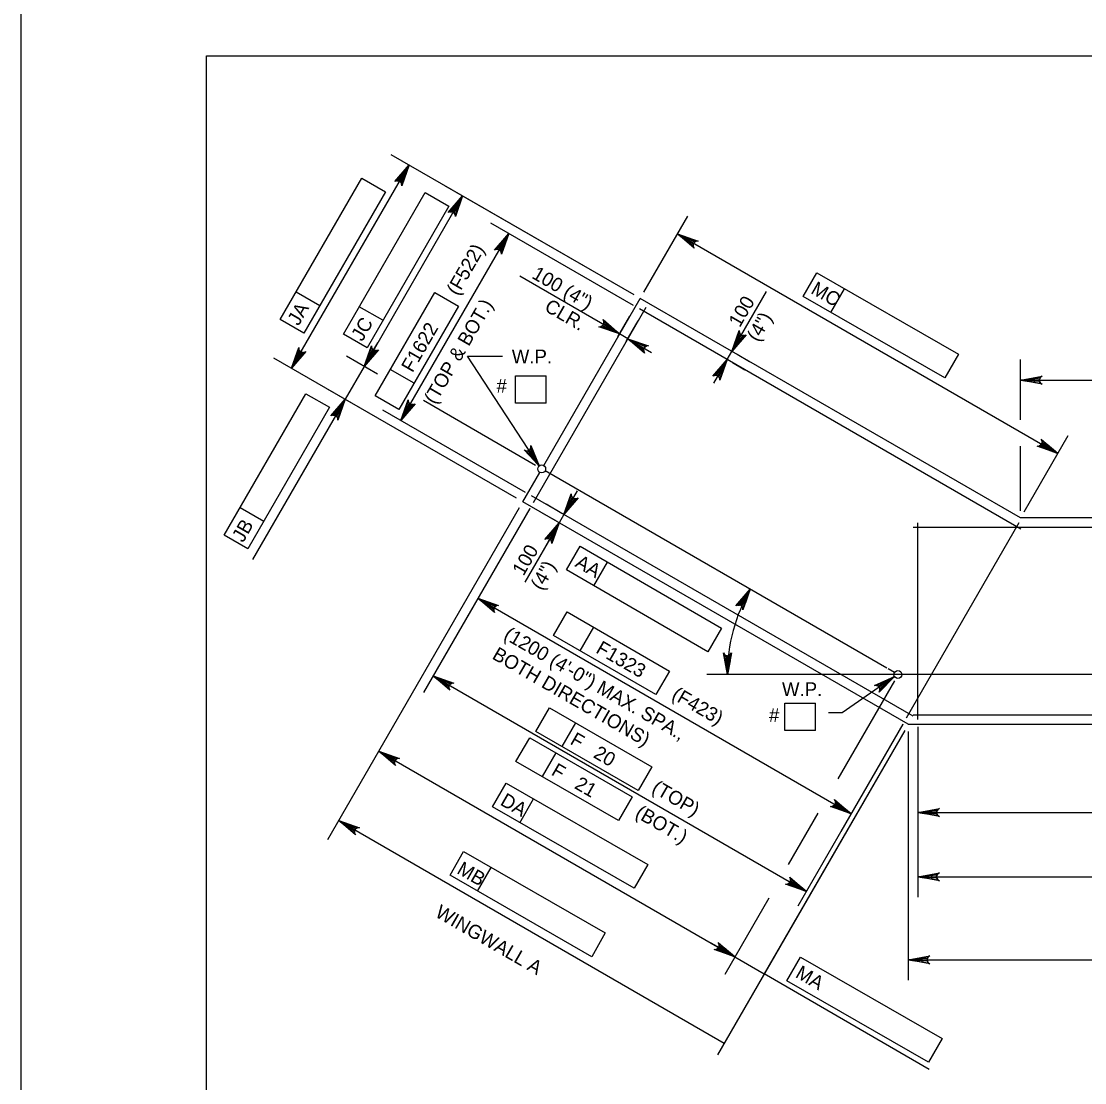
# Model space of a CAD drawing. Extents: x 634540 to 640306, y 296059 to 300275.
# Drawn here: x 638435.5 to 638665.2, y 296416.6 to 296646 of the extents above; entities that cross this region are included whole.
import ezdxf

# ---------------------------------------------------------------- set-up
doc = ezdxf.new("R2010")
doc.units = 0
for name, color, linetype in [('10', 7, 'Continuous'), ('2', 7, 'Continuous'), ('3', 7, 'Continuous'), ('4', 7, 'Continuous'), ('6', 7, 'Continuous'), ('PLT-BNDY', 7, 'Continuous')]:
    doc.layers.add(name, color=color, linetype=linetype)

msp = doc.modelspace()

# ---------------------------------------------------------------- linework, layer by layer
at = {"layer": '10'}
for p, q in [((638548.32, 296549.96), (638569.17, 296586.07)), ((638651.34, 296538.63), (638569.17, 296586.07)), ((638543.79, 296542.12), (638547.47, 296548.48)), ((638622.48, 296506.16), (638548.63, 296548.8)), ((638627.08, 296494.03), (638543.79, 296542.12)), ((638787.45, 296538.63), (638651.34, 296538.63)), ((638624.1, 296505.22), (638622.7, 296506.03)), ((638736.55, 296504.79), (638621.59, 296504.79)), ((638627.08, 296494.03), (638846.76, 296494.03))]:
    msp.add_line(p, q, dxfattribs=at)
at = {"layer": '2'}
for p, q in [((638475.46, 296074.46), (638475.46, 296638.46)), ((638475.46, 296638.46), (639261.46, 296638.46))]:
    msp.add_line(p, q, dxfattribs=at)
at = {"layer": '3'}
for points in [[(638530.8, 296608.22), (638529.23, 296603.75), (638529.19, 296604.18), (638529.01, 296604.5), (638528.77, 296604.7), (638528.47, 296604.81), (638528.11, 296604.81), (638527.71, 296604.62), (638530.8, 296608.22), (638528.11, 296604.81), (638528.47, 296604.81), (638530.8, 296608.22), (638528.77, 296604.7), (638529.01, 296604.5), (638530.8, 296608.22), (638529.19, 296604.18)], [(638493.84, 296570.96), (638495.41, 296575.43), (638495.43, 296575.21), (638495.45, 296574.99), (638495.54, 296574.84), (638495.63, 296574.68), (638495.75, 296574.58), (638495.87, 296574.47), (638496.02, 296574.42), (638496.17, 296574.36), (638496.35, 296574.37), (638496.53, 296574.37), (638496.73, 296574.46), (638496.93, 296574.56), (638493.84, 296570.96), (638496.73, 296574.46), (638496.53, 296574.37), (638493.84, 296570.96), (638496.35, 296574.37), (638496.17, 296574.36), (638493.84, 296570.96), (638496.02, 296574.42), (638495.87, 296574.47), (638493.84, 296570.96), (638495.75, 296574.58), (638495.63, 296574.68), (638493.84, 296570.96), (638495.54, 296574.84), (638495.45, 296574.99), (638493.84, 296570.96), (638495.43, 296575.21)], [(638614.74, 296474.7), (638610.27, 296476.28), (638610.49, 296476.3), (638610.71, 296476.31), (638610.86, 296476.4), (638611.02, 296476.49), (638611.12, 296476.61), (638611.23, 296476.73), (638611.28, 296476.88), (638611.33, 296477.03), (638611.33, 296477.21), (638611.33, 296477.4), (638611.24, 296477.59), (638611.14, 296477.79), (638614.74, 296474.7), (638611.24, 296477.59), (638611.33, 296477.4), (638614.74, 296474.7), (638611.33, 296477.21), (638611.33, 296477.03), (638614.74, 296474.7), (638611.28, 296476.88), (638611.23, 296476.73), (638614.74, 296474.7), (638611.12, 296476.61), (638611.02, 296476.49), (638614.74, 296474.7), (638610.86, 296476.4), (638610.71, 296476.31), (638614.74, 296474.7), (638610.49, 296476.3)]]:
    msp.add_lwpolyline(points, dxfattribs=at)
at = {"layer": '4'}
for p, q in [((638567.83, 296586.84), (638515.38, 296617.12)), ((638493.84, 296570.96), (638519.22, 296614.91)), ((638491.41, 296581.49), (638509.06, 296612.06)), ((638509.06, 296612.06), (638514.17, 296609.11)), ((638567.83, 296586.84), (638526.96, 296610.43)), ((638514.17, 296609.11), (638496.52, 296578.53)), ((638505.04, 296578.35), (638522.69, 296608.92)), ((638530.8, 296608.22), (638509.52, 296571.37)), ((638522.69, 296608.92), (638527.8, 296605.97)), ((638527.8, 296605.97), (638510.15, 296575.4)), ((638569.94, 296587.4), (638579.43, 296603.86)), ((638567.7, 296584.55), (638536.92, 296602.32)), ((638517.43, 296559.7), (638540.76, 296600.1)), ((638577.22, 296600.02), (638659.39, 296552.58)), ((638604.4, 296586.46), (638607.34, 296591.58)), ((638607.34, 296591.58), (638637.95, 296574)), ((638564.73, 296578.39), (638543.17, 296590.84)), ((638499.94, 296584.46), (638494.83, 296587.41)), ((638511.89, 296565.01), (638524.78, 296587.33)), ((638524.78, 296587.33), (638529.89, 296584.38)), ((638588.98, 296574.63), (638596.43, 296587.55)), ((638635.01, 296568.88), (638604.4, 296586.46)), ((638610.34, 296583.05), (638613.28, 296588.17)), ((638513.58, 296581.33), (638508.46, 296584.28)), ((638529.89, 296584.38), (638517, 296562.06)), ((638564.37, 296577.76), (638566.95, 296582.23)), ((638496.52, 296578.53), (638491.41, 296581.49)), ((638566.14, 296576.73), (638568.72, 296581.2)), ((638590.45, 296577.19), (638591.93, 296579.75)), ((638510.15, 296575.4), (638505.04, 296578.35)), ((638566.51, 296577.36), (638564.73, 296578.39)), ((638566.51, 296577.36), (638571.62, 296574.41)), ((638511, 296573.93), (638512.48, 296576.49)), ((638542.46, 296542.89), (638490, 296573.17)), ((638512.43, 296569.69), (638505.69, 296573.59)), ((638531.87, 296573.61), (638539.42, 296573.61)), ((638547.37, 296549.9), (638531.87, 296573.61)), ((638587.95, 296572.86), (638585, 296567.74)), ((638587.95, 296572.86), (638588.98, 296574.63)), ((638590.1, 296573.99), (638592.81, 296572.42)), ((638637.95, 296574), (638635.01, 296568.88)), ((638651.34, 296559.81), (638651.34, 296572.84)), ((638509.53, 296571.37), (638505.42, 296564.27)), ((638520.3, 296567.76), (638515.18, 296570.72)), ((638589.08, 296572.21), (638591.79, 296570.64)), ((638542.26, 296569.31), (638548.85, 296569.31)), ((638542.26, 296563.4), (638542.26, 296569.31)), ((638548.85, 296563.4), (638548.85, 296569.31)), ((638651.34, 296568.41), (638825.59, 296568.41)), ((638514.39, 296559.09), (638501.59, 296566.48)), ((638479.29, 296534.91), (638496.94, 296565.48)), ((638505.42, 296564.27), (638485.42, 296529.62)), ((638496.94, 296565.48), (638502.06, 296562.53)), ((638517, 296562.06), (638511.89, 296565.01)), ((638546.56, 296549.99), (638522.34, 296563.98)), ((638502.06, 296562.53), (638484.4, 296531.96)), ((638503.95, 296561.71), (638502.47, 296559.15)), ((638544.37, 296544.15), (638513.6, 296561.92)), ((638548.85, 296563.4), (638542.26, 296563.4)), ((638652.11, 296539.96), (638661.61, 296556.41)), ((638651.34, 296540.17), (638651.34, 296554.13)), ((638552.66, 296539.37), (638555.61, 296544.48)), ((638487.83, 296537.89), (638482.71, 296540.84)), ((638543.02, 296540.79), (638501.61, 296469.05)), ((638545.31, 296540.65), (638522.38, 296500.93)), ((638545.31, 296540.65), (638531.9, 296517.42)), ((638552.22, 296539.62), (638548.82, 296541.58)), ((638551.2, 296537.84), (638547.79, 296539.8)), ((638552.66, 296539.36), (638551.63, 296537.59)), ((638551.63, 296537.59), (638544.21, 296524.74)), ((638484.4, 296531.96), (638479.29, 296534.91)), ((638550.16, 296535.03), (638548.68, 296532.47)), ((638553.22, 296527.41), (638556.17, 296532.52)), ((638556.17, 296532.52), (638586.73, 296514.84)), ((638559.14, 296523.98), (638562.1, 296529.09)), ((638583.77, 296509.73), (638553.22, 296527.41)), ((638534.11, 296521.26), (638614.74, 296474.7)), ((638550.46, 296513.21), (638553.41, 296518.32)), ((638553.41, 296518.32), (638575.53, 296505.55)), ((638572.57, 296500.44), (638550.46, 296513.21)), ((638556.17, 296509.91), (638559.12, 296515.03)), ((638586.73, 296514.84), (638583.77, 296509.73)), ((638524.44, 296504.49), (638605.06, 296457.94)), ((638575.53, 296505.55), (638572.57, 296500.44)), ((638623.3, 296504.79), (638583.57, 296504.79)), ((638624.12, 296504.35), (638612.83, 296496.49)), ((638624.07, 296503.46), (638611.84, 296482.27)), ((638546.59, 296492.51), (638549.55, 296497.62)), ((638549.55, 296497.62), (638571.66, 296484.85)), ((638600.44, 296498.58), (638607.03, 296498.58)), ((638600.44, 296492.67), (638600.44, 296498.58)), ((638607.03, 296492.67), (638607.03, 296498.58)), ((638612.83, 296496.49), (638609.88, 296496.49)), ((638568.71, 296479.74), (638546.59, 296492.51)), ((638552.31, 296489.21), (638555.26, 296494.32)), ((638626.31, 296492.7), (638585.86, 296422.62)), ((638626.31, 296492.7), (638595.98, 296440.15)), ((638607.03, 296492.67), (638600.44, 296492.67)), ((638625.94, 296494.1), (638603.22, 296454.74)), ((638625.94, 296494.1), (638612.53, 296470.87)), ((638627.08, 296492.49), (638627.08, 296438.72)), ((638629.13, 296493.51), (638629.13, 296456.66)), ((638629.13, 296493.51), (638629.13, 296470.53)), ((638542.33, 296486.03), (638545.29, 296491.14)), ((638545.29, 296491.14), (638567.4, 296478.37)), ((638512.68, 296488.24), (638589.63, 296443.81)), ((638548.04, 296482.73), (638550.99, 296487.85)), ((638564.45, 296473.26), (638542.33, 296486.03)), ((638571.66, 296484.85), (638568.71, 296479.74)), ((638537.25, 296476.19), (638540.2, 296481.31)), ((638540.2, 296481.31), (638570.81, 296463.73)), ((638567.87, 296458.6), (638537.25, 296476.19)), ((638543.19, 296472.78), (638546.13, 296477.9)), ((638567.4, 296478.37), (638564.45, 296473.26)), ((638607.54, 296474.83), (638601.16, 296463.77)), ((638629.13, 296474.96), (638844.71, 296474.96)), ((638504.03, 296473.25), (638587.32, 296425.16)), ((638528.08, 296461.4), (638531.02, 296466.52)), ((638531.02, 296466.52), (638561.63, 296448.94)), ((638534.02, 296457.99), (638536.96, 296463.11)), ((638570.81, 296463.73), (638567.87, 296458.6)), ((638558.69, 296443.82), (638528.08, 296461.4)), ((638629.13, 296461.09), (638844.71, 296461.09)), ((638596.96, 296456.49), (638587.42, 296439.98)), ((638561.63, 296448.94), (638558.69, 296443.82)), ((638587.08, 296445.29), (638584.52, 296446.76)), ((638589.63, 296443.81), (638595.98, 296440.15)), ((638600.87, 296438.63), (638603.81, 296443.75)), ((638603.81, 296443.75), (638634.42, 296426.16)), ((638627.08, 296443.15), (638846.76, 296443.15)), ((638595.98, 296440.16), (638631.56, 296419.52)), ((638631.48, 296421.04), (638600.87, 296438.63)), ((638634.42, 296426.16), (638631.48, 296421.04))]:
    msp.add_line(p, q, dxfattribs=at)
for points in [[(638519.22, 296614.91), (638517.65, 296610.43), (638517.61, 296610.87), (638517.43, 296611.19), (638517.19, 296611.39), (638516.89, 296611.5), (638516.53, 296611.5), (638516.13, 296611.31), (638519.22, 296614.91), (638516.53, 296611.5), (638516.89, 296611.5), (638519.22, 296614.91), (638517.19, 296611.39), (638517.43, 296611.19), (638519.22, 296614.91), (638517.61, 296610.87)], [(638540.76, 296600.1), (638539.19, 296595.63), (638539.15, 296596.07), (638538.97, 296596.38), (638538.73, 296596.58), (638538.43, 296596.69), (638538.07, 296596.69), (638537.67, 296596.5), (638540.76, 296600.1), (638538.07, 296596.69), (638538.43, 296596.69), (638540.76, 296600.1), (638538.73, 296596.58), (638538.97, 296596.38), (638540.76, 296600.1), (638539.15, 296596.07)], [(638577.22, 296600.02), (638581.69, 296598.44), (638581.26, 296598.41), (638580.94, 296598.23), (638580.74, 296597.99), (638580.63, 296597.69), (638580.63, 296597.33), (638580.82, 296596.93), (638577.22, 296600.02), (638580.63, 296597.33), (638580.63, 296597.69), (638577.22, 296600.02), (638580.74, 296597.99), (638580.94, 296598.23), (638577.22, 296600.02), (638581.26, 296598.41)], [(638564.73, 296578.39), (638560.26, 296579.96), (638560.69, 296580), (638561.01, 296580.18), (638561.21, 296580.42), (638561.32, 296580.72), (638561.32, 296581.08), (638561.13, 296581.48), (638564.73, 296578.39), (638561.32, 296581.08), (638561.32, 296580.72), (638564.73, 296578.39), (638561.21, 296580.42), (638561.01, 296580.18), (638564.73, 296578.39), (638560.69, 296580)], [(638566.51, 296577.36), (638570.98, 296575.79), (638570.54, 296575.75), (638570.23, 296575.57), (638570.02, 296575.33), (638569.91, 296575.03), (638569.92, 296574.67), (638570.1, 296574.27), (638566.51, 296577.36), (638569.92, 296574.67), (638569.91, 296575.03), (638566.51, 296577.36), (638570.02, 296575.33), (638570.23, 296575.57), (638566.51, 296577.36), (638570.54, 296575.75)], [(638588.98, 296574.63), (638590.55, 296579.11), (638590.59, 296578.67), (638590.77, 296578.35), (638591.01, 296578.15), (638591.31, 296578.04), (638591.67, 296578.05), (638592.07, 296578.23), (638588.98, 296574.63), (638591.67, 296578.05), (638591.31, 296578.04), (638588.98, 296574.63), (638591.01, 296578.15), (638590.77, 296578.35), (638588.98, 296574.63), (638590.59, 296578.67)], [(638509.52, 296571.37), (638511.1, 296575.85), (638511.13, 296575.41), (638511.31, 296575.09), (638511.56, 296574.89), (638511.85, 296574.78), (638512.22, 296574.79), (638512.61, 296574.97), (638509.52, 296571.37), (638512.22, 296574.79), (638511.85, 296574.78), (638509.52, 296571.37), (638511.56, 296574.89), (638511.31, 296575.09), (638509.52, 296571.37), (638511.13, 296575.41)], [(638587.95, 296572.86), (638586.38, 296568.38), (638586.34, 296568.82), (638586.16, 296569.14), (638585.92, 296569.34), (638585.62, 296569.45), (638585.26, 296569.44), (638584.86, 296569.26), (638587.95, 296572.86), (638585.26, 296569.44), (638585.62, 296569.45), (638587.95, 296572.86), (638585.92, 296569.34), (638586.16, 296569.14), (638587.95, 296572.86), (638586.34, 296568.82)], [(638651.34, 296568.41), (638656, 296569.28), (638655.64, 296569.03), (638655.45, 296568.72), (638655.4, 296568.41), (638655.45, 296568.09), (638655.64, 296567.78), (638656, 296567.53), (638651.34, 296568.41), (638655.64, 296567.78), (638655.45, 296568.09), (638651.34, 296568.41), (638655.4, 296568.41), (638655.45, 296568.72), (638651.34, 296568.41), (638655.64, 296569.03)], [(638505.42, 296564.27), (638503.85, 296559.79), (638503.82, 296560.23), (638503.64, 296560.55), (638503.39, 296560.75), (638503.09, 296560.86), (638502.73, 296560.86), (638502.34, 296560.67), (638505.42, 296564.27), (638502.73, 296560.86), (638503.09, 296560.86), (638505.42, 296564.27), (638503.39, 296560.75), (638503.64, 296560.55), (638505.42, 296564.27), (638503.82, 296560.23)], [(638517.43, 296559.7), (638519.01, 296564.17), (638519.04, 296563.74), (638519.22, 296563.42), (638519.46, 296563.22), (638519.76, 296563.11), (638520.12, 296563.11), (638520.52, 296563.3), (638517.43, 296559.7), (638520.12, 296563.11), (638519.76, 296563.11), (638517.43, 296559.7), (638519.46, 296563.22), (638519.22, 296563.42), (638517.43, 296559.7), (638519.04, 296563.74)], [(638547.37, 296549.9), (638544.09, 296553.32), (638544.5, 296553.16), (638544.86, 296553.17), (638545.15, 296553.3), (638545.38, 296553.51), (638545.54, 296553.84), (638545.56, 296554.28), (638547.37, 296549.9), (638545.54, 296553.84), (638545.38, 296553.51), (638547.37, 296549.9), (638545.15, 296553.3), (638544.86, 296553.17), (638547.37, 296549.9), (638544.5, 296553.16)], [(638659.39, 296552.58), (638654.92, 296554.15), (638655.35, 296554.18), (638655.67, 296554.36), (638655.87, 296554.61), (638655.98, 296554.91), (638655.98, 296555.27), (638655.79, 296555.66), (638659.39, 296552.58), (638655.98, 296555.27), (638655.98, 296554.91), (638659.39, 296552.58), (638655.87, 296554.61), (638655.67, 296554.36), (638659.39, 296552.58), (638655.35, 296554.18)], [(638552.66, 296539.37), (638554.23, 296543.84), (638554.27, 296543.4), (638554.45, 296543.09), (638554.69, 296542.88), (638554.98, 296542.78), (638555.35, 296542.78), (638555.74, 296542.96), (638552.66, 296539.37), (638555.35, 296542.78), (638554.98, 296542.78), (638552.66, 296539.37), (638554.69, 296542.88), (638554.45, 296543.09), (638552.66, 296539.37), (638554.27, 296543.4)], [(638551.63, 296537.59), (638550.06, 296533.12), (638550.02, 296533.55), (638549.84, 296533.87), (638549.6, 296534.07), (638549.3, 296534.18), (638548.94, 296534.18), (638548.54, 296533.99), (638551.63, 296537.59), (638548.94, 296534.18), (638549.3, 296534.18), (638551.63, 296537.59), (638549.6, 296534.07), (638549.84, 296533.87), (638551.63, 296537.59), (638550.02, 296533.55)], [(638592.94, 296523.21), (638591.37, 296518.74), (638591.33, 296519.17), (638591.15, 296519.49), (638590.91, 296519.69), (638590.61, 296519.8), (638590.25, 296519.8), (638589.85, 296519.61), (638592.94, 296523.21), (638590.25, 296519.8), (638590.61, 296519.8), (638592.94, 296523.21), (638590.91, 296519.69), (638591.15, 296519.49), (638592.94, 296523.21), (638591.33, 296519.17)], [(638534.11, 296521.26), (638538.59, 296519.68), (638538.15, 296519.65), (638537.83, 296519.47), (638537.63, 296519.22), (638537.52, 296518.93), (638537.53, 296518.56), (638537.71, 296518.17), (638534.11, 296521.26), (638537.53, 296518.56), (638537.52, 296518.93), (638534.11, 296521.26), (638537.63, 296519.22), (638537.83, 296519.47), (638534.11, 296521.26), (638538.15, 296519.65)], [(638588, 296504.79), (638587.13, 296509.45), (638587.38, 296509.09), (638587.69, 296508.91), (638588, 296508.86), (638588.32, 296508.91), (638588.63, 296509.09), (638588.88, 296509.45), (638588, 296504.79), (638588.63, 296509.09), (638588.32, 296508.91), (638588, 296504.79), (638588, 296508.86), (638587.69, 296508.91), (638588, 296504.79), (638587.38, 296509.09)], [(638524.44, 296504.49), (638528.91, 296502.92), (638528.47, 296502.88), (638528.16, 296502.7), (638527.95, 296502.46), (638527.84, 296502.16), (638527.85, 296501.8), (638528.04, 296501.4), (638524.44, 296504.49), (638527.85, 296501.8), (638527.84, 296502.16), (638524.44, 296504.49), (638527.95, 296502.46), (638528.16, 296502.7), (638524.44, 296504.49), (638528.47, 296502.88)], [(638624.12, 296504.35), (638620.79, 296500.97), (638620.94, 296501.38), (638620.92, 296501.74), (638620.78, 296502.03), (638620.56, 296502.25), (638620.23, 296502.4), (638619.79, 296502.4), (638624.12, 296504.35), (638620.23, 296502.4), (638620.56, 296502.25), (638624.12, 296504.35), (638620.78, 296502.03), (638620.92, 296501.74), (638624.12, 296504.35), (638620.94, 296501.38)], [(638512.68, 296488.24), (638517.16, 296486.66), (638516.72, 296486.63), (638516.4, 296486.45), (638516.2, 296486.21), (638516.09, 296485.91), (638516.1, 296485.55), (638516.28, 296485.15), (638512.68, 296488.24), (638516.1, 296485.55), (638516.09, 296485.91), (638512.68, 296488.24), (638516.2, 296486.21), (638516.4, 296486.45), (638512.68, 296488.24), (638516.72, 296486.63)], [(638629.13, 296474.96), (638633.79, 296475.83), (638633.44, 296475.58), (638633.25, 296475.27), (638633.2, 296474.96), (638633.25, 296474.65), (638633.44, 296474.33), (638633.79, 296474.09), (638629.13, 296474.96), (638633.44, 296474.33), (638633.25, 296474.65), (638629.13, 296474.96), (638633.2, 296474.96), (638633.25, 296475.27), (638629.13, 296474.96), (638633.44, 296475.58)], [(638504.03, 296473.25), (638508.5, 296471.67), (638508.07, 296471.64), (638507.75, 296471.46), (638507.55, 296471.22), (638507.44, 296470.92), (638507.44, 296470.56), (638507.63, 296470.16), (638504.03, 296473.25), (638507.44, 296470.56), (638507.44, 296470.92), (638504.03, 296473.25), (638507.55, 296471.22), (638507.75, 296471.46), (638504.03, 296473.25), (638508.07, 296471.64)], [(638605.06, 296457.94), (638600.59, 296459.51), (638601.03, 296459.55), (638601.34, 296459.73), (638601.55, 296459.97), (638601.66, 296460.27), (638601.65, 296460.63), (638601.46, 296461.03), (638605.06, 296457.94), (638601.65, 296460.63), (638601.66, 296460.27), (638605.06, 296457.94), (638601.55, 296459.97), (638601.34, 296459.73), (638605.06, 296457.94), (638601.03, 296459.55)], [(638629.13, 296461.09), (638633.79, 296461.96), (638633.44, 296461.71), (638633.25, 296461.4), (638633.2, 296461.09), (638633.25, 296460.77), (638633.44, 296460.46), (638633.79, 296460.21), (638629.13, 296461.09), (638633.44, 296460.46), (638633.25, 296460.77), (638629.13, 296461.09), (638633.2, 296461.09), (638633.25, 296461.4), (638629.13, 296461.09), (638633.44, 296461.71)], [(638589.63, 296443.81), (638585.16, 296445.38), (638585.59, 296445.42), (638585.91, 296445.6), (638586.11, 296445.84), (638586.22, 296446.14), (638586.22, 296446.5), (638586.03, 296446.9), (638589.63, 296443.81), (638586.22, 296446.5), (638586.22, 296446.14), (638589.63, 296443.81), (638586.11, 296445.84), (638585.91, 296445.6), (638589.63, 296443.81), (638585.59, 296445.42)], [(638627.08, 296443.15), (638631.74, 296444.02), (638631.39, 296443.78), (638631.2, 296443.46), (638631.15, 296443.15), (638631.2, 296442.84), (638631.39, 296442.52), (638631.74, 296442.28), (638627.08, 296443.15), (638631.39, 296442.52), (638631.2, 296442.84), (638627.08, 296443.15), (638631.15, 296443.15), (638631.2, 296443.46), (638627.08, 296443.15), (638631.39, 296443.78)]]:
    msp.add_lwpolyline(points, dxfattribs=at)
for points in [[(638517.31, 296612.6), (638518.17, 296612.11), (638519.22, 296614.91)], [(638528.9, 296605.91), (638529.75, 296605.42), (638530.8, 296608.22)], [(638538.86, 296597.79), (638539.71, 296597.3), (638540.76, 296600.1)], [(638580.02, 296598.97), (638579.53, 296598.12), (638577.22, 296600.02)], [(638590.03, 296577.44), (638590.88, 296576.94), (638588.98, 296574.63)], [(638510.58, 296574.17), (638511.43, 296573.68), (638509.53, 296571.37)], [(638586.05, 296570.55), (638586.9, 296570.05), (638587.95, 296572.86)], [(638654.29, 296568.9), (638654.29, 296567.91), (638651.34, 296568.41)], [(638503.52, 296561.96), (638504.37, 296561.46), (638505.42, 296564.27)], [(638518.49, 296562.51), (638519.34, 296562.01), (638517.43, 296559.7)], [(638657.08, 296554.48), (638656.59, 296553.63), (638659.39, 296552.58)], [(638546.17, 296552.64), (638545.35, 296552.1), (638547.37, 296549.9)], [(638553.71, 296542.17), (638554.56, 296541.68), (638552.66, 296539.36)], [(638549.73, 296535.28), (638550.58, 296534.79), (638551.63, 296537.59)], [(638591.13, 296520.83), (638592, 296520.37), (638592.94, 296523.21)], [(638536.92, 296520.21), (638536.42, 296519.35), (638534.11, 296521.26)], [(638587.63, 296507.76), (638588.61, 296507.72), (638588, 296504.79)], [(638527.24, 296503.44), (638526.75, 296502.59), (638524.44, 296504.49)], [(638621.41, 296503.07), (638621.98, 296502.26), (638624.12, 296504.35)], [(638515.49, 296487.19), (638514.99, 296486.34), (638512.68, 296488.24)], [(638632.09, 296475.45), (638632.09, 296474.47), (638629.13, 296474.96)], [(638506.83, 296472.2), (638506.34, 296471.35), (638504.03, 296473.25)], [(638632.09, 296461.58), (638632.09, 296460.59), (638629.13, 296461.09)], [(638602.75, 296459.84), (638602.26, 296458.99), (638605.06, 296457.94)], [(638587.32, 296445.71), (638586.83, 296444.86), (638589.63, 296443.81)], [(638630.04, 296443.64), (638630.04, 296442.66), (638627.08, 296443.15)]]:
    msp.add_lwpolyline(points, close=True, dxfattribs=at)
for centre in [(638547.89, 296549.22), (638624.84, 296504.79)]:
    msp.add_circle(centre, 0.85, dxfattribs=at)
msp.add_arc((638624.84, 296504.79), 36.84, 150, 180, dxfattribs=at)
at = {"layer": '6'}
for p, q in [((638546.08, 296541.98), (638570.43, 296584.16)), ((638651.43, 296536.2), (638569.03, 296583.78)), ((638628.11, 296495.8), (638545.7, 296543.38)), ((638626.71, 296495.43), (638651.06, 296537.61)), ((638762.43, 296536.58), (638628.11, 296536.58)), ((638629.13, 296495.05), (638629.13, 296537.6)), ((638628.11, 296496.08), (638845.74, 296496.08))]:
    msp.add_line(p, q, dxfattribs=at)
at = {"layer": 'PLT-BNDY'}
msp.add_lwpolyline([(638435.46, 296653.46), (639276.46, 296653.46), (639276.46, 296059.46), (638435.46, 296059.46)], close=True, dxfattribs=at)

# ---------------------------------------------------------------- texts
at = {"layer": '4'}
for s, height, rotation, p in [('(F522)', 3, 60, (638529.75, 296586.49)), ('100 (4")', 3, 330, (638545.55, 296590.57)), ('MC', 3, 330.127, (638605.83, 296587.29)), ('100', 3, 60, (638590.68, 296579.64)), ('JA', 3, 60, (638495.37, 296579.99)), ('(TOP & BOT.)', 3.0001, 60, (638524.88, 296563)), ('CLR.', 3, 330, (638548.27, 296583.53)), ('JC', 3, 60, (638509.13, 296576.6)), ('(4")', 3, 60, (638594.64, 296576.49)), ('F1622', 3, 60, (638519.97, 296569.87)), ('JB', 3, 60, (638483.39, 296533.16)), ('100', 3, 60, (638543.95, 296525.93)), ('(4")', 3, 60, (638547.91, 296522.78)), ('AA', 3, 329.9509, (638554.89, 296528.24)), ('(1200 (4\'-0") MAX. SPA.,', 3.0001, 330, (638539.47, 296512.65)), ('BOTH DIRECTIONS)', 3.0001, 330, (638536.97, 296508.32)), ('F1323', 3, 330, (638559.39, 296509.64)), ('(F423)', 3, 330, (638575.76, 296499.69)), ('F   20', 3, 330, (638553.82, 296489.89)), ('F   21', 3, 330, (638549.75, 296483.22)), ('(TOP)', 3, 330, (638571.44, 296479.52)), ('DA', 3, 330.127, (638538.72, 296476.74)), ('(BOT.)', 3, 330, (638567.87, 296474.14)), ('MB', 3, 330.127, (638529.36, 296461.95)), ('WINGWALL A', 3, 330, (638524.64, 296452.6)), ('MA', 3, 330.127, (638602.49, 296439.49))]:
    msp.add_text(s, height=height, rotation=rotation, dxfattribs=at).set_placement(p)
for s, p in [('W.P. ', (638541.43, 296572.02)), ('#', (638538.13, 296565.7)), ('W.P. ', (638599.8, 296500.12)), ('#', (638596.99, 296494.53))]:
    msp.add_text(s, height=3, dxfattribs=at).set_placement(p)

doc.saveas('drawing.dxf')
